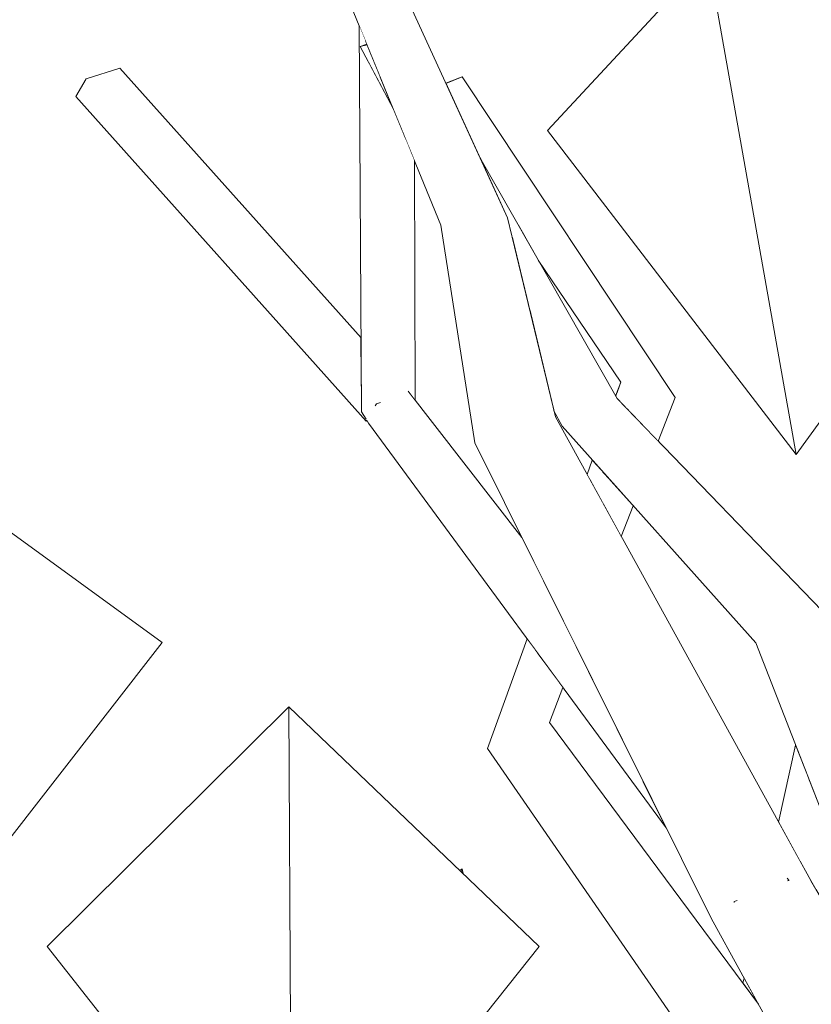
# Model space of a CAD drawing. Extents: x -289599 to -184549, y 66678 to 295474.
# Tile 315 of 656: x -263925 to -263850, y 72238 to 72330. Entities that reach past the tile are written whole.
import ezdxf

# ---------------------------------------------------------------- set-up
doc = ezdxf.new("R2010")
doc.units = 0
doc.header["$MEASUREMENT"] = 0
doc.linetypes.add('Wipeout_Contour', pattern=[1000, 0, -1000])
doc.layers.add('arch drzewa', color=8, linetype='Continuous')
doc.layers.add('arch drzewa_Nr_Pióra__4', color=8, linetype='Continuous', lineweight=9)

msp = doc.modelspace()

# ---------------------------------------------------------------- wipeouts: each hides what was drawn before it
at = {"color": 254, "linetype": 'Wipeout_Contour', "lineweight": 0, "ltscale": 962476.075521}
msp.add_wipeout([(-263851.604, 72289.421), (-263875.001, 72319.883), (-263859.886, 72336.116)], dxfattribs=at).dxf.layer = 'arch drzewa'
at = {"color": 254, "linetype": 'Wipeout_Contour', "lineweight": 0, "ltscale": 962570.43703}
msp.add_wipeout([(-263892.597, 72327.761), (-263890.626, 72324.708), (-263891.948, 72327.942)], dxfattribs=at).dxf.layer = 'arch drzewa'
at = {"color": 254, "linetype": 'Wipeout_Contour', "lineweight": 0, "ltscale": 962631.885563}
msp.add_wipeout([(-263911.222, 72271.755), (-263938.28, 72291.43), (-263934.38, 72241.938)], dxfattribs=at).dxf.layer = 'arch drzewa'
at = {"color": 254, "linetype": 'Wipeout_Contour', "lineweight": 0, "ltscale": 1283294.982283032}
msp.add_wipeout([(-263869.142, 72287.064), (-263869.722, 72284.729), (-263868.055, 72281.703), (-263866.935, 72284.597)], dxfattribs=at).dxf.layer = 'arch drzewa'
at = {"color": 254, "linetype": 'Wipeout_Contour', "lineweight": 0, "ltscale": 962504.95701}
msp.add_wipeout([(-263899.027, 72213.97), (-263875.769, 72243.173), (-263899.298, 72265.705)], dxfattribs=at).dxf.layer = 'arch drzewa'
at = {"color": 254, "linetype": 'Wipeout_Contour', "lineweight": 0, "ltscale": 1603989.586169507}
msp.add_wipeout([(-263850.485, 72259.069), (-263851.203, 72251.104), (-263850.246, 72249.364), (-263849.739, 72248.496), (-263848.654, 72254.369)], dxfattribs=at).dxf.layer = 'arch drzewa'
at = {"color": 254, "linetype": 'Wipeout_Contour', "lineweight": 0, "ltscale": 962401.297871}
msp.add_wipeout([(-263856.51, 72240.224), (-263856.618, 72239.736), (-263855.146, 72237.753)], dxfattribs=at).dxf.layer = 'arch drzewa'

# ---------------------------------------------------------------- next in the draw order: linework, layer by layer
at = {"layer": 'arch drzewa_Nr_Pióra__4', "linetype": 'Continuous'}
msp.add_line((-263911.222, 72271.755), (-263938.28, 72291.43), dxfattribs=at)

# ---------------------------------------------------------------- next in the draw order: wipeouts: each hides what was drawn before it
at = {"color": 254, "linetype": 'Wipeout_Contour', "lineweight": 0, "ltscale": 962431.832427}
msp.add_wipeout([(-263851.604, 72289.421), (-263859.886, 72336.116), (-263829.694, 72319.883)], dxfattribs=at).dxf.layer = 'arch drzewa'
at = {"color": 254, "linetype": 'Wipeout_Contour', "lineweight": 0, "ltscale": 962566.697374}
msp.add_wipeout([(-263892.597, 72327.761), (-263889.465, 72321.871), (-263890.626, 72324.708)], dxfattribs=at).dxf.layer = 'arch drzewa'
at = {"color": 254, "linetype": 'Wipeout_Contour', "lineweight": 0, "ltscale": 1283292.746524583}
msp.add_wipeout([(-263867.497, 72293.686), (-263864.585, 72290.672), (-263863.002, 72294.764), (-263867.043, 72295.516)], dxfattribs=at).dxf.layer = 'arch drzewa'
at = {"color": 254, "linetype": 'Wipeout_Contour', "lineweight": 0, "ltscale": 1283302.193484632}
msp.add_wipeout([(-263869.804, 72287.805), (-263870.439, 72286.032), (-263869.722, 72284.729), (-263869.142, 72287.064)], dxfattribs=at).dxf.layer = 'arch drzewa'
at = {"color": 254, "linetype": 'Wipeout_Contour', "lineweight": 0, "ltscale": 962550.712065}
msp.add_wipeout([(-263899.027, 72213.97), (-263899.298, 72265.705), (-263922.029, 72243.173)], dxfattribs=at).dxf.layer = 'arch drzewa'
at = {"color": 254, "linetype": 'Wipeout_Contour', "lineweight": 0, "ltscale": 1604048.37858122}
msp.add_wipeout([(-263878.86, 72262.52), (-263854.126, 72235.395), (-263854.029, 72235.728), (-263855.146, 72237.753), (-263874.811, 72264.238)], dxfattribs=at).dxf.layer = 'arch drzewa'
at = {"color": 254, "linetype": 'Wipeout_Contour', "lineweight": 0, "ltscale": 1283202.757629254}
msp.add_wipeout([(-263851.663, 72262.095), (-263853.268, 72254.853), (-263851.203, 72251.104), (-263850.485, 72259.069)], dxfattribs=at).dxf.layer = 'arch drzewa'
at = {"color": 254, "linetype": 'Wipeout_Contour', "lineweight": 0, "ltscale": 962488.56979}
msp.add_wipeout([(-263883.001, 72250.463), (-263883.226, 72250.314), (-263883.068, 72250.162)], dxfattribs=at).dxf.layer = 'arch drzewa'

# ---------------------------------------------------------------- next in the draw order: linework, layer by layer
at = {"layer": 'arch drzewa_Nr_Pióra__4', "linetype": 'Continuous'}
for p, q in [((-263934.38, 72241.938), (-263911.222, 72271.755)), ((-263922.029, 72243.173), (-263899.298, 72265.705)), ((-263899.298, 72265.705), (-263899.027, 72213.97)), ((-263899.027, 72213.97), (-263922.029, 72243.173))]:
    msp.add_line(p, q, dxfattribs=at)

# ---------------------------------------------------------------- next in the draw order: wipeouts: each hides what was drawn before it
at = {"color": 254, "linetype": 'Wipeout_Contour', "lineweight": 0, "ltscale": 962573.128447}
msp.add_wipeout([(-263892.597, 72327.761), (-263891.948, 72327.942), (-263891.972, 72327.999)], dxfattribs=at).dxf.layer = 'arch drzewa'
at = {"color": 254, "linetype": 'Wipeout_Contour', "lineweight": 0, "ltscale": 962475.228586}
msp.add_wipeout([(-263867.644, 72293.837), (-263867.497, 72293.686), (-263867.043, 72295.516)], dxfattribs=at).dxf.layer = 'arch drzewa'
at = {"color": 254, "linetype": 'Wipeout_Contour', "lineweight": 0, "ltscale": 1283305.591677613}
msp.add_wipeout([(-263871.021, 72287.088), (-263870.439, 72286.032), (-263869.804, 72287.805), (-263870.532, 72288.619)], dxfattribs=at).dxf.layer = 'arch drzewa'
at = {"color": 254, "linetype": 'Wipeout_Contour', "lineweight": 0, "ltscale": 962474.606181}
msp.add_wipeout([(-263873.878, 72267.995), (-263874.811, 72264.238), (-263873.537, 72267.531)], dxfattribs=at).dxf.layer = 'arch drzewa'
at = {"color": 254, "linetype": 'Wipeout_Contour', "lineweight": 0, "ltscale": 962423.51337}
msp.add_wipeout([(-263878.86, 72262.52), (-263854.908, 72229.862), (-263854.126, 72235.395)], dxfattribs=at).dxf.layer = 'arch drzewa'
at = {"color": 254, "linetype": 'Wipeout_Contour', "lineweight": 0, "ltscale": 962487.906891}
msp.add_wipeout([(-263883.001, 72250.463), (-263883.068, 72250.162), (-263882.919, 72250.019)], dxfattribs=at).dxf.layer = 'arch drzewa'

# ---------------------------------------------------------------- next in the draw order: linework, layer by layer
at = {"layer": 'arch drzewa_Nr_Pióra__4', "linetype": 'Continuous'}
for p, q in [((-263883.226, 72250.314), (-263883.001, 72250.463)), ((-263883.001, 72250.463), (-263883.068, 72250.162)), ((-263882.919, 72250.019), (-263883.001, 72250.463))]:
    msp.add_line(p, q, dxfattribs=at)

# ---------------------------------------------------------------- next in the draw order: wipeouts: each hides what was drawn before it
at = {"color": 254, "linetype": 'Wipeout_Contour', "lineweight": 0, "ltscale": 1604128.994819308}
msp.add_wipeout([(-263868.107, 72296.218), (-263868.546, 72294.843), (-263868.447, 72294.668), (-263867.644, 72293.837), (-263867.043, 72295.516)], dxfattribs=at).dxf.layer = 'arch drzewa'
at = {"color": 254, "linetype": 'Wipeout_Contour', "lineweight": 0, "ltscale": 1283308.098579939}
msp.add_wipeout([(-263870.774, 72288.889), (-263871.267, 72287.535), (-263871.021, 72287.088), (-263870.532, 72288.619)], dxfattribs=at).dxf.layer = 'arch drzewa'
at = {"color": 254, "linetype": 'Wipeout_Contour', "lineweight": 0, "ltscale": 1283252.445527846}
msp.add_wipeout([(-263878.86, 72262.52), (-263880.642, 72261.768), (-263854.949, 72229.859), (-263854.831, 72229.757)], dxfattribs=at).dxf.layer = 'arch drzewa'

# ---------------------------------------------------------------- next in the draw order: wipeouts: each hides what was drawn before it
at = {"color": 254, "linetype": 'Wipeout_Contour', "lineweight": 0, "ltscale": 962478.745848}
msp.add_wipeout([(-263868.107, 72296.218), (-263868.584, 72294.909), (-263868.546, 72294.843)], dxfattribs=at).dxf.layer = 'arch drzewa'
at = {"color": 254, "linetype": 'Wipeout_Contour', "lineweight": 0, "ltscale": 1283306.135477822}
msp.add_wipeout([(-263875.91, 72270.758), (-263878.86, 72262.52), (-263874.811, 72264.238), (-263873.878, 72267.995)], dxfattribs=at).dxf.layer = 'arch drzewa'
at = {"color": 254, "linetype": 'Wipeout_Contour', "lineweight": 0, "ltscale": 2887247.165038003}
msp.add_wipeout([(-263854.949, 72229.859), (-263880.642, 72261.768), (-263862.758, 72235.91), (-263862.524, 72235.908), (-263860.648, 72235.159), (-263860.93, 72233.266), (-263858.75, 72230.114), (-263858.595, 72230.813), (-263855.027, 72229.91)], dxfattribs=at).dxf.layer = 'arch drzewa'

# ---------------------------------------------------------------- next in the draw order: linework, layer by layer
at = {"layer": 'arch drzewa_Nr_Pióra__4', "linetype": 'Continuous'}
msp.add_line((-263899.027, 72213.97), (-263875.769, 72243.173), dxfattribs=at)

# ---------------------------------------------------------------- next in the draw order: wipeouts: each hides what was drawn before it
at = {"color": 254, "linetype": 'Wipeout_Contour', "lineweight": 0, "ltscale": 1283362.224814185}
msp.add_wipeout([(-263884.539, 72324.303), (-263881.452, 72317.558), (-263863.002, 72294.764), (-263883.021, 72324.905)], dxfattribs=at).dxf.layer = 'arch drzewa'
at = {"color": 254, "linetype": 'Wipeout_Contour', "lineweight": 0, "ltscale": 1603952.871414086}
msp.add_wipeout([(-263850.189, 72272.663), (-263855.408, 72271.709), (-263835.825, 72236.61), (-263835.693, 72237.595), (-263835.521, 72238.884)], dxfattribs=at).dxf.layer = 'arch drzewa'
at = {"color": 254, "linetype": 'Wipeout_Contour', "lineweight": 0, "ltscale": 962484.358598}
msp.add_wipeout([(-263878.86, 72262.52), (-263875.91, 72270.758), (-263876.134, 72271.063)], dxfattribs=at).dxf.layer = 'arch drzewa'

# ---------------------------------------------------------------- next in the draw order: linework, layer by layer
at = {"layer": 'arch drzewa_Nr_Pióra__4', "linetype": 'Continuous'}
msp.add_line((-263875.001, 72319.883), (-263859.886, 72336.116), dxfattribs=at)

# ---------------------------------------------------------------- next in the draw order: wipeouts: each hides what was drawn before it
at = {"color": 254, "linetype": 'Wipeout_Contour', "lineweight": 0, "ltscale": 1283394.412042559}
msp.add_wipeout([(-263884.547, 72324.321), (-263884.539, 72324.303), (-263883.021, 72324.905), (-263883.248, 72324.836)], dxfattribs=at).dxf.layer = 'arch drzewa'
at = {"color": 254, "linetype": 'Wipeout_Contour', "lineweight": 0, "ltscale": 1604174.518464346}
msp.add_wipeout([(-263881.452, 72317.558), (-263881.347, 72317.328), (-263878.04, 72311.52), (-263867.043, 72295.516), (-263863.002, 72294.764)], dxfattribs=at).dxf.layer = 'arch drzewa'
at = {"color": 254, "linetype": 'Wipeout_Contour', "lineweight": 0, "ltscale": 1283315.249442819}
msp.add_wipeout([(-263876.887, 72272.087), (-263880.642, 72261.768), (-263878.86, 72262.52), (-263876.134, 72271.063)], dxfattribs=at).dxf.layer = 'arch drzewa'
at = {"color": 254, "linetype": 'Wipeout_Contour', "lineweight": 0, "ltscale": 1603923.317398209}
msp.add_wipeout([(-263855.408, 72271.709), (-263837.22, 72225.012), (-263834.03, 72225.522), (-263836.397, 72232.335), (-263835.825, 72236.61)], dxfattribs=at).dxf.layer = 'arch drzewa'

# ---------------------------------------------------------------- next in the draw order: wipeouts: each hides what was drawn before it
at = {"color": 254, "linetype": 'Wipeout_Contour', "lineweight": 0, "ltscale": 962503.395294}
msp.add_wipeout([(-263878.04, 72311.52), (-263877.342, 72310.293), (-263867.043, 72295.516)], dxfattribs=at).dxf.layer = 'arch drzewa'
at = {"color": 254, "linetype": 'Wipeout_Contour', "lineweight": 0, "ltscale": 1283166.591529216}
msp.add_wipeout([(-263848.304, 72273.822), (-263850.189, 72272.663), (-263835.224, 72241.105), (-263835.053, 72242.382)], dxfattribs=at).dxf.layer = 'arch drzewa'

# ---------------------------------------------------------------- next in the draw order: wipeouts: each hides what was drawn before it
at = {"color": 254, "linetype": 'Wipeout_Contour', "lineweight": 0, "ltscale": 1283326.995043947}
msp.add_wipeout([(-263877.342, 72310.293), (-263875.852, 72307.677), (-263868.107, 72296.218), (-263867.043, 72295.516)], dxfattribs=at).dxf.layer = 'arch drzewa'
at = {"color": 254, "linetype": 'Wipeout_Contour', "lineweight": 0, "ltscale": 962364.822806}
msp.add_wipeout([(-263850.189, 72272.663), (-263835.521, 72238.884), (-263835.224, 72241.105)], dxfattribs=at).dxf.layer = 'arch drzewa'

# ---------------------------------------------------------------- next in the draw order: wipeouts: each hides what was drawn before it
at = {"color": 254, "linetype": 'Wipeout_Contour', "lineweight": 0, "ltscale": 962461.953756}
msp.add_wipeout([(-263850.189, 72272.663), (-263870.817, 72294.038), (-263873.616, 72292.067)], dxfattribs=at).dxf.layer = 'arch drzewa'
at = {"color": 254, "linetype": 'Wipeout_Contour', "lineweight": 0, "ltscale": 1603933.943524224}
msp.add_wipeout([(-263850.246, 72249.364), (-263853.474, 72247.234), (-263835.043, 72218.373), (-263837.22, 72225.012), (-263839.584, 72231.082)], dxfattribs=at).dxf.layer = 'arch drzewa'

# ---------------------------------------------------------------- next in the draw order: wipeouts: each hides what was drawn before it
at = {"color": 254, "linetype": 'Wipeout_Contour', "lineweight": 0, "ltscale": 962441.900173}
msp.add_wipeout([(-263873.616, 72292.067), (-263855.408, 72271.709), (-263850.189, 72272.663)], dxfattribs=at).dxf.layer = 'arch drzewa'
at = {"color": 254, "linetype": 'Wipeout_Contour', "lineweight": 0, "ltscale": 962346.999817}
msp.add_wipeout([(-263853.474, 72247.234), (-263833.158, 72212.625), (-263835.043, 72218.373)], dxfattribs=at).dxf.layer = 'arch drzewa'

# ---------------------------------------------------------------- next in the draw order: wipeouts: each hides what was drawn before it
at = {"color": 254, "linetype": 'Wipeout_Contour', "lineweight": 0, "ltscale": 962456.057292}
msp.add_wipeout([(-263848.304, 72273.822), (-263868.447, 72294.668), (-263870.817, 72294.038)], dxfattribs=at).dxf.layer = 'arch drzewa'
at = {"color": 254, "linetype": 'Wipeout_Contour', "lineweight": 0, "ltscale": 1283142.37966734}
msp.add_wipeout([(-263853.474, 72247.234), (-263859.612, 72245.845), (-263829.231, 72200.648), (-263833.158, 72212.625)], dxfattribs=at).dxf.layer = 'arch drzewa'

# ---------------------------------------------------------------- next in the draw order: wipeouts: each hides what was drawn before it
at = {"color": 254, "linetype": 'Wipeout_Contour', "lineweight": 0, "ltscale": 962433.459524}
msp.add_wipeout([(-263870.817, 72294.038), (-263850.189, 72272.663), (-263848.304, 72273.822)], dxfattribs=at).dxf.layer = 'arch drzewa'
at = {"color": 254, "linetype": 'Wipeout_Contour', "lineweight": 0, "ltscale": 1924614.068250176}
msp.add_wipeout([(-263859.612, 72245.845), (-263830.624, 72193.318), (-263829.695, 72193.929), (-263829.807, 72191.837), (-263821.271, 72176.37), (-263829.231, 72200.648)], dxfattribs=at).dxf.layer = 'arch drzewa'

# ---------------------------------------------------------------- next in the draw order: linework, layer by layer
at = {"layer": 'arch drzewa_Nr_Pióra__4', "linetype": 'Continuous'}
msp.add_line((-263856.618, 72239.736), (-263856.51, 72240.224), dxfattribs=at)

# ---------------------------------------------------------------- next in the draw order: wipeouts: each hides what was drawn before it
at = {"color": 254, "linetype": 'Wipeout_Contour', "lineweight": 0, "ltscale": 962502.005729}
msp.add_wipeout([(-263877.253, 72305.428), (-263876.706, 72303.157), (-263870.817, 72294.038)], dxfattribs=at).dxf.layer = 'arch drzewa'

# ---------------------------------------------------------------- next in the draw order: wipeouts: each hides what was drawn before it
at = {"color": 254, "linetype": 'Wipeout_Contour', "lineweight": 0, "ltscale": 1283326.994516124}
msp.add_wipeout([(-263876.706, 72303.157), (-263874.385, 72293.514), (-263873.616, 72292.067), (-263870.817, 72294.038)], dxfattribs=at).dxf.layer = 'arch drzewa'

# ---------------------------------------------------------------- next in the draw order: wipeouts: each hides what was drawn before it
at = {"color": 254, "linetype": 'Wipeout_Contour', "lineweight": 0, "ltscale": 1604189.999319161}
msp.add_wipeout([(-263881.347, 72317.328), (-263878.753, 72311.661), (-263878.371, 72310.073), (-263878.356, 72310.012), (-263868.447, 72294.668)], dxfattribs=at).dxf.layer = 'arch drzewa'
at = {"color": 254, "linetype": 'Wipeout_Contour', "lineweight": 0, "ltscale": 962462.739983}
msp.add_wipeout([(-263850.246, 72249.364), (-263874.25, 72292.953), (-263877.452, 72291.029)], dxfattribs=at).dxf.layer = 'arch drzewa'

# ---------------------------------------------------------------- next in the draw order: wipeouts: each hides what was drawn before it
at = {"color": 254, "linetype": 'Wipeout_Contour', "lineweight": 0, "ltscale": 1283331.743136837}
msp.add_wipeout([(-263878.356, 72310.012), (-263877.253, 72305.428), (-263870.817, 72294.038), (-263868.447, 72294.668)], dxfattribs=at).dxf.layer = 'arch drzewa'
at = {"color": 254, "linetype": 'Wipeout_Contour', "lineweight": 0, "ltscale": 962431.764652}
msp.add_wipeout([(-263877.452, 72291.029), (-263853.474, 72247.234), (-263850.246, 72249.364)], dxfattribs=at).dxf.layer = 'arch drzewa'

# ---------------------------------------------------------------- next in the draw order: linework, layer by layer
at = {"layer": 'arch drzewa_Nr_Pióra__4', "linetype": 'Continuous'}
for p, q in [((-263851.604, 72289.421), (-263829.694, 72319.883)), ((-263868.584, 72294.909), (-263868.107, 72296.218)), ((-263852.291, 72249.402), (-263852.443, 72249.597)), ((-263852.291, 72249.402), (-263852.44, 72249.344)), ((-263852.295, 72249.344), (-263852.291, 72249.402)), ((-263839.584, 72231.082), (-263850.246, 72249.364))]:
    msp.add_line(p, q, dxfattribs=at)

# ---------------------------------------------------------------- next in the draw order: wipeouts: each hides what was drawn before it
at = {"color": 254, "linetype": 'Wipeout_Contour', "lineweight": 0, "ltscale": 962514.80166}
msp.add_wipeout([(-263881.632, 72309.777), (-263874.25, 72292.953), (-263878.753, 72311.661)], dxfattribs=at).dxf.layer = 'arch drzewa'
at = {"color": 254, "linetype": 'Wipeout_Contour', "lineweight": 0, "ltscale": 962472.108591}
msp.add_wipeout([(-263853.474, 72247.234), (-263877.452, 72291.029), (-263881.819, 72290.525)], dxfattribs=at).dxf.layer = 'arch drzewa'

# ---------------------------------------------------------------- next in the draw order: wipeouts: each hides what was drawn before it
at = {"color": 254, "linetype": 'Wipeout_Contour', "lineweight": 0, "ltscale": 962569.815925}
msp.add_wipeout([(-263878.753, 72311.661), (-263894.052, 72345.089), (-263896.707, 72343.885)], dxfattribs=at).dxf.layer = 'arch drzewa'
at = {"color": 254, "linetype": 'Wipeout_Contour', "lineweight": 0, "ltscale": 962508.383248}
msp.add_wipeout([(-263874.25, 72292.953), (-263881.632, 72309.777), (-263877.452, 72291.029)], dxfattribs=at).dxf.layer = 'arch drzewa'
at = {"color": 254, "linetype": 'Wipeout_Contour', "lineweight": 0, "ltscale": 962443.967846}
msp.add_wipeout([(-263881.819, 72290.525), (-263859.612, 72245.845), (-263853.474, 72247.234)], dxfattribs=at).dxf.layer = 'arch drzewa'

# ---------------------------------------------------------------- next in the draw order: linework, layer by layer
at = {"layer": 'arch drzewa_Nr_Pióra__4', "linetype": 'Continuous'}
for p, q in [((-263859.886, 72336.116), (-263851.604, 72289.421)), ((-263868.107, 72296.218), (-263875.852, 72307.677)), ((-263837.22, 72225.012), (-263855.408, 72271.709)), ((-263853.268, 72254.853), (-263851.663, 72262.095)), ((-263857.17, 72247.508), (-263857.444, 72247.402)), ((-263857.444, 72247.402), (-263857.451, 72247.308)), ((-263830.624, 72193.318), (-263859.612, 72245.845))]:
    msp.add_line(p, q, dxfattribs=at)

# ---------------------------------------------------------------- next in the draw order: wipeouts: each hides what was drawn before it
at = {"color": 254, "linetype": 'Wipeout_Contour', "lineweight": 0, "ltscale": 962523.384545}
msp.add_wipeout([(-263881.632, 72309.777), (-263885.013, 72310.985), (-263877.452, 72291.029)], dxfattribs=at).dxf.layer = 'arch drzewa'

# ---------------------------------------------------------------- next in the draw order: wipeouts: each hides what was drawn before it
at = {"color": 254, "linetype": 'Wipeout_Contour', "lineweight": 0, "ltscale": 962518.526823}
msp.add_wipeout([(-263877.452, 72291.029), (-263885.013, 72310.985), (-263881.819, 72290.525)], dxfattribs=at).dxf.layer = 'arch drzewa'

# ---------------------------------------------------------------- next in the draw order: wipeouts: each hides what was drawn before it
at = {"color": 254, "linetype": 'Wipeout_Contour', "lineweight": 0, "ltscale": 962549.446276}
msp.add_wipeout([(-263896.707, 72343.885), (-263881.632, 72309.777), (-263878.753, 72311.661)], dxfattribs=at).dxf.layer = 'arch drzewa'
at = {"color": 254, "linetype": 'Wipeout_Contour', "lineweight": 0, "ltscale": 1283350.674400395}
msp.add_wipeout([(-263892.478, 72293.427), (-263872.244, 72271.261), (-263877.395, 72281.624), (-263888.096, 72295.36)], dxfattribs=at).dxf.layer = 'arch drzewa'

# ---------------------------------------------------------------- next in the draw order: wipeouts: each hides what was drawn before it
at = {"color": 254, "linetype": 'Wipeout_Contour', "lineweight": 0, "ltscale": 962576.378734}
msp.add_wipeout([(-263881.632, 72309.777), (-263896.707, 72343.885), (-263898.654, 72344.336)], dxfattribs=at).dxf.layer = 'arch drzewa'
at = {"color": 254, "linetype": 'Wipeout_Contour', "lineweight": 0, "ltscale": 962488.494206}
msp.add_wipeout([(-263892.478, 72293.427), (-263865.921, 72258.538), (-263872.244, 72271.261)], dxfattribs=at).dxf.layer = 'arch drzewa'

# ---------------------------------------------------------------- next in the draw order: wipeouts: each hides what was drawn before it
at = {"color": 254, "linetype": 'Wipeout_Contour', "lineweight": 0, "ltscale": 962557.296813}
msp.add_wipeout([(-263898.654, 72344.336), (-263885.013, 72310.985), (-263881.632, 72309.777)], dxfattribs=at).dxf.layer = 'arch drzewa'
at = {"color": 254, "linetype": 'Wipeout_Contour', "lineweight": 0, "ltscale": 2566720.159457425}
msp.add_wipeout([(-263865.921, 72258.538), (-263892.476, 72293.425), (-263892.066, 72292.78), (-263891.961, 72292.643), (-263891.916, 72292.575), (-263891.931, 72292.57), (-263891.807, 72292.375), (-263865.861, 72258.417)], dxfattribs=at).dxf.layer = 'arch drzewa'

# ---------------------------------------------------------------- next in the draw order: linework, layer by layer
at = {"layer": 'arch drzewa_Nr_Pióra__4', "linetype": 'Continuous'}
for p, q in [((-263884.547, 72324.321), (-263883.248, 72324.836)), ((-263883.021, 72324.905), (-263884.539, 72324.303)), ((-263883.248, 72324.836), (-263883.021, 72324.905)), ((-263863.002, 72294.764), (-263883.021, 72324.905)), ((-263868.447, 72294.668), (-263881.347, 72317.328)), ((-263874.25, 72292.953), (-263878.753, 72311.661))]:
    msp.add_line(p, q, dxfattribs=at)

# ---------------------------------------------------------------- next in the draw order: wipeouts: each hides what was drawn before it
at = {"color": 254, "linetype": 'Wipeout_Contour', "lineweight": 0, "ltscale": 962572.234395}
msp.add_wipeout([(-263891.972, 72327.999), (-263892.154, 72328.445), (-263892.094, 72327.953)], dxfattribs=at).dxf.layer = 'arch drzewa'
at = {"color": 254, "linetype": 'Wipeout_Contour', "lineweight": 0, "ltscale": 962546.668416}
msp.add_wipeout([(-263887.489, 72317.04), (-263888.074, 72318.469), (-263887.431, 72294.505)], dxfattribs=at).dxf.layer = 'arch drzewa'
at = {"color": 254, "linetype": 'Wipeout_Contour', "lineweight": 0, "ltscale": 962475.232801}
msp.add_wipeout([(-263891.807, 72292.375), (-263863.83, 72254.332), (-263865.861, 72258.417)], dxfattribs=at).dxf.layer = 'arch drzewa'

# ---------------------------------------------------------------- next in the draw order: linework, layer by layer
at = {"layer": 'arch drzewa_Nr_Pióra__4', "linetype": 'Continuous'}
for p, q in [((-263851.604, 72289.421), (-263875.001, 72319.883)), ((-263881.819, 72290.525), (-263885.013, 72310.985)), ((-263848.304, 72273.822), (-263868.447, 72294.668)), ((-263864.585, 72290.672), (-263863.002, 72294.764)), ((-263873.616, 72292.067), (-263874.385, 72293.514)), ((-263850.246, 72249.364), (-263874.25, 72292.953)), ((-263855.408, 72271.709), (-263873.616, 72292.067)), ((-263859.612, 72245.845), (-263881.819, 72290.525)), ((-263871.267, 72287.535), (-263870.774, 72288.889)), ((-263868.055, 72281.703), (-263866.935, 72284.597)), ((-263880.642, 72261.768), (-263876.887, 72272.087)), ((-263874.811, 72264.238), (-263873.537, 72267.531)), ((-263875.769, 72243.173), (-263899.298, 72265.705)), ((-263855.146, 72237.753), (-263874.811, 72264.238)), ((-263862.758, 72235.91), (-263880.642, 72261.768))]:
    msp.add_line(p, q, dxfattribs=at)

# ---------------------------------------------------------------- next in the draw order: wipeouts: each hides what was drawn before it
at = {"color": 254, "linetype": 'Wipeout_Contour', "lineweight": 0, "ltscale": 1283392.53635306}
msp.add_wipeout([(-263888.327, 72319.088), (-263888.096, 72295.36), (-263887.431, 72294.505), (-263888.074, 72318.469)], dxfattribs=at).dxf.layer = 'arch drzewa'
at = {"color": 254, "linetype": 'Wipeout_Contour', "lineweight": 0, "ltscale": 962545.687302}
msp.add_wipeout([(-263891.961, 72292.643), (-263892.02, 72292.542), (-263891.916, 72292.575)], dxfattribs=at).dxf.layer = 'arch drzewa'

# ---------------------------------------------------------------- next in the draw order: linework, layer by layer
at = {"layer": 'arch drzewa_Nr_Pióra__4', "linetype": 'Continuous'}
msp.add_line((-263887.426, 72294.499), (-263887.489, 72317.04), dxfattribs=at)

# ---------------------------------------------------------------- next in the draw order: wipeouts: each hides what was drawn before it
at = {"color": 254, "linetype": 'Wipeout_Contour', "lineweight": 0, "ltscale": 1283408.180297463}
msp.add_wipeout([(-263891.912, 72326.473), (-263888.096, 72295.36), (-263888.327, 72319.088), (-263889.465, 72321.871)], dxfattribs=at).dxf.layer = 'arch drzewa'

# ---------------------------------------------------------------- next in the draw order: wipeouts: each hides what was drawn before it
at = {"color": 254, "linetype": 'Wipeout_Contour', "lineweight": 0, "ltscale": 2245981.60174825}
msp.add_wipeout([(-263892.687, 72329.748), (-263892.478, 72293.427), (-263888.096, 72295.36), (-263891.912, 72326.473), (-263892.597, 72327.761), (-263892.094, 72327.953), (-263892.154, 72328.445)], dxfattribs=at).dxf.layer = 'arch drzewa'

# ---------------------------------------------------------------- next in the draw order: linework, layer by layer
at = {"layer": 'arch drzewa_Nr_Pióra__4', "linetype": 'Continuous'}
for p, q in [((-263892.597, 72327.761), (-263891.972, 72327.999)), ((-263891.948, 72327.942), (-263892.597, 72327.761)), ((-263877.395, 72281.624), (-263888.096, 72295.36)), ((-263891.068, 72294.183), (-263891.173, 72294.003)), ((-263890.698, 72294.301), (-263891.068, 72294.183))]:
    msp.add_line(p, q, dxfattribs=at)

# ---------------------------------------------------------------- next in the draw order: wipeouts: each hides what was drawn before it
at = {"color": 254, "linetype": 'Wipeout_Contour', "lineweight": 0, "ltscale": 2246010.807691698}
msp.add_wipeout([(-263918.36, 72324.72), (-263919.311, 72323.079), (-263892.02, 72292.542), (-263891.961, 72292.643), (-263892.066, 72292.78), (-263892.478, 72293.427), (-263892.491, 72295.776)], dxfattribs=at).dxf.layer = 'arch drzewa'

# ---------------------------------------------------------------- next in the draw order: linework, layer by layer
at = {"layer": 'arch drzewa_Nr_Pióra__4', "linetype": 'Continuous'}
for p, q in [((-263892.478, 72293.427), (-263892.047, 72292.751)), ((-263891.96, 72292.646), (-263892.02, 72292.542)), ((-263892.02, 72292.542), (-263891.914, 72292.576)), ((-263891.931, 72292.57), (-263891.807, 72292.375)), ((-263863.83, 72254.332), (-263891.807, 72292.375))]:
    msp.add_line(p, q, dxfattribs=at)

# ---------------------------------------------------------------- next in the draw order: wipeouts: each hides what was drawn before it
at = {"color": 254, "linetype": 'Wipeout_Contour', "lineweight": 0, "ltscale": 1283462.420536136}
msp.add_wipeout([(-263915.173, 72325.731), (-263918.36, 72324.72), (-263892.491, 72295.776), (-263892.518, 72300.382)], dxfattribs=at).dxf.layer = 'arch drzewa'

# ---------------------------------------------------------------- next in the draw order: linework, layer by layer
at = {"layer": 'arch drzewa_Nr_Pióra__4', "linetype": 'Continuous'}
for p, q in [((-263878.753, 72311.661), (-263894.052, 72345.089)), ((-263885.013, 72310.985), (-263898.654, 72344.336)), ((-263892.478, 72293.427), (-263892.687, 72329.748)), ((-263889.465, 72321.871), (-263892.597, 72327.761)), ((-263915.173, 72325.731), (-263918.36, 72324.72)), ((-263892.518, 72300.382), (-263915.173, 72325.731)), ((-263918.36, 72324.72), (-263919.311, 72323.079)), ((-263892.02, 72292.542), (-263919.311, 72323.079))]:
    msp.add_line(p, q, dxfattribs=at)

doc.saveas('drawing.dxf')
